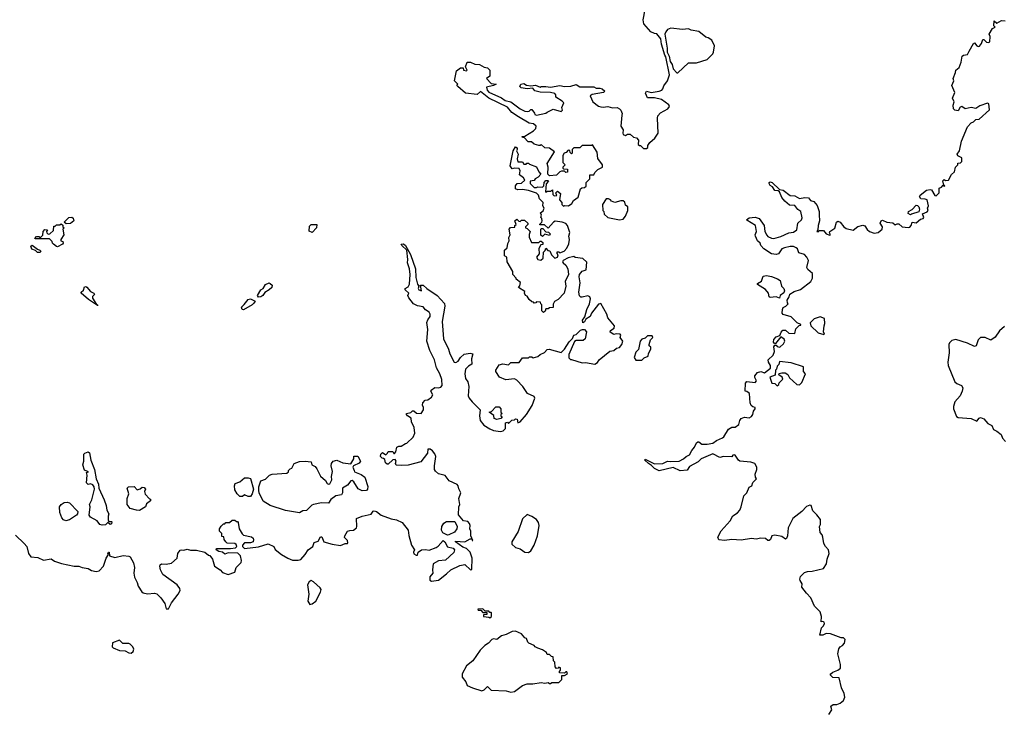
# Model space of a CAD drawing. Extents: x 2106670 to 2323771, y 35271 to 224896.
# Tile 327 of 419: x 2250730 to 2259159, y 164532 to 170459. Entities that reach past the tile are written whole.
import ezdxf

# ---------------------------------------------------------------- set-up
doc = ezdxf.new("R2010")
doc.units = 0

msp = doc.modelspace()

# ---------------------------------------------------------------- linework, layer by layer
at = {"layer": '0CON20XD'}
for points in [[(2255428.1, 168275), (2255400, 168215), (2255406.7, 168175), (2255390, 168115), (2255338.3, 168061.7), (2255307, 168043), (2255298.3, 168021.7), (2255298.3, 167991.7), (2255265, 167990), (2255255, 167980), (2255235, 167980), (2255228.3, 167961.7), (2255215, 167950), (2255200, 167965), (2255200, 168015), (2255190, 168025), (2255188.3, 168038.3), (2255155, 168040), (2255148.3, 168031.7), (2255135, 168030), (2255128.3, 168038.3), (2255115, 168040), (2255090.7, 168060.7), (2255075, 168090), (2255060, 168095), (2255052.5, 168115), (2255055, 168130), (2255000, 168165), (2255011.7, 168178.3), (2255017, 168207), (2254980, 168235), (2254980, 168245), (2254952.5, 168275), (2254951.7, 168301.7), (2254902.5, 168385), (2254900, 168425), (2254880, 168435), (2254880, 168485), (2254902.5, 168505), (2254908.3, 168541.7), (2254920, 168565), (2254918.3, 168591.7), (2254927.5, 168615), (2254920, 168665), (2254932.5, 168677.5), (2254968.3, 168681.7), (2254970, 168695), (2254980, 168705), (2254970, 168735), (2254985, 168750), (2255003, 168733), (2255015, 168730), (2255025, 168740), (2255051.7, 168741.7), (2255080, 168715), (2255080, 168705), (2255060, 168685), (2255060, 168675), (2255075, 168670), (2255100, 168645), (2255091.2, 168618.8), (2255092, 168595), (2255110.7, 168550.7), (2255175, 168550), (2255185, 168560), (2255195, 168560), (2255208.3, 168548.3), (2255208.3, 168531.7), (2255191.7, 168528.3), (2255173, 168497), (2255177, 168453), (2255153.3, 168425), (2255165, 168402.5), (2255191.7, 168398.3), (2255210, 168415), (2255213, 168467), (2255228.3, 168481.7), (2255235, 168500), (2255251.7, 168481.7), (2255268.3, 168478.3), (2255282.5, 168445), (2255312.5, 168415), (2255335, 168422.5), (2255340, 168445), (2255330, 168455), (2255331.7, 168468.3), (2255345, 168470), (2255355, 168460), (2255390, 168475), (2255415, 168500), (2255430.7, 168539.3), (2255436.2, 168575), (2255431.2, 168605), (2255440, 168635), (2255420, 168695), (2255405, 168712.5), (2255375, 168723.3), (2255315, 168732.5), (2255300, 168725), (2255255, 168672.5), (2255221.7, 168701.7), (2255185, 168700), (2255180, 168705), (2255200, 168725), (2255202.5, 168735), (2255200, 168755), (2255190, 168765), (2255197.5, 168785), (2255187.5, 168805), (2255210, 168820), (2255220, 168845), (2255207.5, 168865), (2255211.7, 168891.7), (2255180, 168925), (2255172.5, 168955), (2255153.6, 168973.6), (2255086.4, 168996.4), (2255035, 169003.3), (2254995, 169000), (2254975, 169010), (2254973.3, 169035), (2254990, 169055), (2255025, 169057.5), (2255053.3, 169085), (2255043.3, 169105), (2255010, 169130), (2255013.6, 169163.6), (2255005, 169182.5), (2254965, 169187.5), (2254945, 169180), (2254930, 169205), (2254953.6, 169333.6), (2254975, 169370), (2254990, 169360), (2254990, 169345), (2254982.5, 169335), (2254997.5, 169305), (2254990, 169265), (2254995, 169240), (2255035, 169240), (2255045, 169220), (2255065, 169220), (2255071.7, 169228.3), (2255085, 169230), (2255095, 169220), (2255155, 169197.5), (2255174.1, 169154.1), (2255190, 169135), (2255169.3, 169110.7), (2255143.6, 169096.4), (2255135, 169080), (2255100, 169075), (2255100, 169055), (2255135, 169020), (2255155, 169020), (2255165, 169027.5), (2255205, 169023.3), (2255217.5, 169035), (2255220, 169065), (2255235, 169080), (2255251.7, 169081.7), (2255257.5, 169075), (2255238.3, 169051.7), (2255230, 168985), (2255235, 168980), (2255245, 168990), (2255275, 168990), (2255290, 169000), (2255295, 168960), (2255305, 168950), (2255328.3, 168951.7), (2255320, 168975), (2255335, 168990), (2255358.3, 168968.3), (2255352.5, 168915), (2255371.7, 168891.7), (2255370, 168875), (2255385, 168860), (2255392.5, 168867.5), (2255427, 168863), (2255457.5, 168885), (2255471.2, 168908.8), (2255510.7, 168939.3), (2255531.7, 169008.3), (2255541.7, 169018.3), (2255565, 169020), (2255578.3, 169031.7), (2255580, 169065), (2255610, 169095), (2255611.7, 169128.3), (2255645, 169130), (2255655, 169150), (2255680, 169175), (2255720, 169195), (2255720, 169215), (2255678.3, 169268.3), (2255673.6, 169323.6), (2255635, 169387.5), (2255625, 169380), (2255545, 169380), (2255525, 169360), (2255475, 169360), (2255460, 169345), (2255460, 169315), (2255455, 169310), (2255441.7, 169321.7), (2255438.3, 169338.3), (2255425, 169340), (2255408.3, 169321.7), (2255390, 169315), (2255380, 169295), (2255380, 169235), (2255400, 169215), (2255380, 169195), (2255380, 169185), (2255385, 169180), (2255418.3, 169178.3), (2255418.3, 169151.7), (2255405, 169150), (2255395, 169160), (2255368.3, 169161.7), (2255353.6, 169156.4), (2255325, 169127.5), (2255265, 169120), (2255252.5, 169135), (2255253.9, 169193.9), (2255246.7, 169225), (2255307, 169327), (2255265, 169357.5), (2255225, 169360), (2255195, 169390), (2255185, 169380), (2255175, 169380), (2255135, 169392.5), (2255111.7, 169411.7), (2255083, 169413), (2255048.3, 169448.3), (2255035, 169450), (2255031.7, 169458.3), (2255055, 169460), (2255127.5, 169505), (2255147.5, 169525), (2255152.5, 169545), (2255127.5, 169565), (2255091.4, 169571.4), (2254999.2, 169625), (2254943.4, 169663.4), (2254905, 169708.5), (2254746.2, 169786.2), (2254675, 169842.5), (2254645, 169818), (2254545, 169828), (2254480, 169885), (2254472.5, 169895), (2254480, 169905), (2254452.5, 169935), (2254470.5, 170019.5), (2254505, 170047.5), (2254527, 170047), (2254530, 170025), (2254555, 170020), (2254560, 170025), (2254547.5, 170055), (2254560, 170095), (2254590, 170095), (2254627.7, 170077.7), (2254665, 170074), (2254705, 170052.5), (2254735, 170046.7), (2254755.7, 170025.7), (2254753.3, 169975), (2254727.5, 169955), (2254765, 169912.5), (2254810, 169905), (2254786.4, 169893.6), (2254725, 169880), (2254732.2, 169855), (2254745, 169837.8), (2254855, 169788.9), (2254885, 169765.4), (2254933.8, 169753.8), (2255014.3, 169695), (2255055, 169675.8), (2255077.3, 169672.7), (2255092.5, 169675), (2255105, 169690), (2255115, 169690), (2255138.3, 169658.3), (2255140, 169645), (2255155, 169641.2), (2255235, 169657.5), (2255245, 169667.5), (2255298.3, 169691.7), (2255365, 169673.3), (2255376.4, 169683.6), (2255372.5, 169705), (2255387.1, 169745), (2255375, 169761.2), (2255320, 169795), (2255320, 169815), (2255310, 169825), (2255275, 169835.8), (2255185, 169836.2), (2255139.3, 169849.3), (2255121.7, 169871.7), (2255075, 169866.7), (2255023.9, 169873.9), (2255012.5, 169885), (2255020, 169905), (2255045, 169911.2), (2255068.8, 169898.8), (2255105, 169892.5), (2255145, 169896.2), (2255185, 169880), (2255195, 169887.5), (2255235, 169887.5), (2255275, 169879.2), (2255355, 169894), (2255395, 169887.1), (2255447.7, 169887.7), (2255495, 169902.5), (2255525, 169884), (2255645, 169882.5), (2255665, 169872.5), (2255695, 169873.3), (2255717.5, 169865), (2255740, 169845), (2255727.5, 169835), (2255631.7, 169818.3), (2255613.3, 169805), (2255636.7, 169755), (2255685, 169716.7), (2255705, 169711.2), (2255725, 169708.8), (2255765, 169716.2), (2255805, 169703.8), (2255845.9, 169705.9), (2255865, 169696.2), (2255875, 169682.5), (2255886.7, 169655), (2255885, 169640), (2255877.5, 169545), (2255896.7, 169515), (2255892.5, 169485), (2255897.5, 169475), (2255915, 169467.5), (2255933, 169477), (2255955, 169477.5), (2255985, 169452.5), (2256010, 169445), (2256027.5, 169425), (2256025, 169390), (2256035, 169380), (2256045, 169380), (2256070, 169355), (2256096.4, 169353.6), (2256107, 169363), (2256108.3, 169381.7), (2256123.3, 169405), (2256167, 169443), (2256196.2, 169485), (2256190, 169615), (2256194.1, 169635.9), (2256215, 169660), (2256278.8, 169695), (2256294, 169715), (2256288.3, 169728.3), (2256225.4, 169775.4), (2256165, 169788.6), (2256105, 169790), (2256088.3, 169828.3), (2256095, 169847.5), (2256135, 169835.8), (2256204.4, 169845.6), (2256227.5, 169855), (2256236.7, 169865), (2256245, 169892.5), (2256276.7, 169935), (2256291.4, 169985), (2256261.7, 170141.7), (2256252.5, 170155), (2256225, 170247.5), (2256217.5, 170295), (2256185, 170338.8), (2256165, 170340), (2256134.2, 170354.2), (2256073.9, 170423.9), (2256067, 170457), (2256083.9, 170546.1)], [(2258620, 169025), (2258635, 169040), (2258645, 169030), (2258650, 169035), (2258640, 169040), (2258631.7, 169078.3), (2258645, 169090), (2258655, 169080), (2258680, 169085), (2258707, 169133), (2258732.5, 169155), (2258740, 169195), (2258760, 169215), (2258761.7, 169228.3), (2258785, 169232.5), (2258795.8, 169244.2), (2258796.2, 169275), (2258761.7, 169291.7), (2258756.7, 169305), (2258776.2, 169335), (2258793, 169417), (2258845, 169540), (2258874.2, 169575.8), (2258895, 169584), (2258915, 169602), (2258945, 169606.2), (2259033.3, 169685), (2259027, 169737), (2259015, 169742.5), (2258948.3, 169721.7), (2258915, 169698.8), (2258874, 169706), (2258825, 169696.2), (2258795, 169714), (2258781.4, 169708.6), (2258765, 169676.7), (2258735, 169682.5), (2258723.3, 169695), (2258722.2, 169725), (2258729.2, 169755), (2258716, 169785), (2258736.7, 169835), (2258710, 169895), (2258725.8, 169934.2), (2258720, 169955), (2258741.2, 170005), (2258743.8, 170025), (2258771.7, 170048.3), (2258789.4, 170095), (2258798.8, 170145), (2258810, 170155), (2258845, 170160), (2258858.3, 170188.3), (2258894, 170255), (2258905, 170261.2), (2258923.4, 170233.4), (2258935, 170228), (2258947, 170233), (2258963.3, 170255), (2258975, 170290), (2258985, 170287.5), (2259005.9, 170265.9), (2259025, 170264), (2259035, 170270), (2259037.5, 170315), (2259030, 170335), (2259057, 170383), (2259080, 170395), (2259070, 170405), (2259072.5, 170447.5), (2259095, 170430), (2259135, 170452.5), (2259165, 170447.5)], [(2256365, 170002.5), (2256455, 170088.8), (2256525, 170090), (2256615, 170117.5), (2256662.5, 170165), (2256669.3, 170180.7), (2256676.7, 170235), (2256655, 170282.5), (2256625, 170302.5), (2256605, 170307.5), (2256545, 170356.2), (2256477.7, 170367.7), (2256455, 170380), (2256405, 170374), (2256305, 170386.2), (2256275, 170373.3), (2256260, 170355), (2256254.2, 170335), (2256272.5, 170215), (2256271.4, 170181.4), (2256290, 170145), (2256299.5, 170099.5), (2256314.4, 170074.4), (2256325, 170036.7), (2256355, 170002.5), (2256365, 170002.5)], [(2257656.7, 164505), (2257683.3, 164545), (2257673.8, 164576.2), (2257695, 164591.2), (2257725, 164590), (2257755, 164603.3), (2257782.5, 164625), (2257792.5, 164655), (2257788.8, 164685), (2257763.8, 164735), (2257745, 164820), (2257691.7, 164821.7), (2257668.8, 164845), (2257672.5, 164855), (2257691.7, 164868.3), (2257732.5, 164885), (2257757.5, 164902.5), (2257756.2, 164935), (2257733.3, 165025), (2257741.7, 165068.3), (2257754, 165086), (2257775, 165097.5), (2257790, 165115), (2257797, 165147), (2257781.7, 165161.7), (2257763, 165163), (2257670, 165195), (2257635, 165200), (2257605, 165183.8), (2257580, 165185), (2257593, 165247), (2257612.5, 165265), (2257620, 165285), (2257617.5, 165295), (2257605, 165302.5), (2257590, 165300), (2257593.3, 165345), (2257583.3, 165385), (2257535, 165432.5), (2257504, 165505), (2257465, 165543.8), (2257426.7, 165595), (2257427.5, 165625), (2257412.7, 165652.7), (2257408.8, 165665), (2257415, 165687.5), (2257448.8, 165721.2), (2257475, 165731.2), (2257515, 165734), (2257612.5, 165755), (2257636.2, 165795), (2257642, 165835), (2257660, 165885), (2257653.3, 165915), (2257627.5, 165945), (2257615, 165970), (2257606.7, 166025), (2257600, 166045), (2257583.8, 166065), (2257577.5, 166115), (2257586.1, 166133.9), (2257586.2, 166175), (2257555, 166216.7), (2257519.3, 166249.3), (2257506.4, 166296.4), (2257495, 166300), (2257465, 166287.5), (2257425.9, 166244.1), (2257350, 166185), (2257308.8, 166105), (2257303.8, 166035), (2257295, 166012.5), (2257285, 166006.7), (2257255, 166030), (2257195, 166042.5), (2257170, 166035), (2257157.5, 166005), (2257145, 165997.5), (2257135, 165997.5), (2257115, 166012.5), (2257075, 166017.5), (2257035, 166007.5), (2256995, 166012.5), (2256905, 166000), (2256825, 166003.3), (2256765, 165997.5), (2256715, 166002.5), (2256707.5, 166025), (2256735, 166077.5), (2256813.3, 166165), (2256835, 166207.5), (2256875.8, 166234.2), (2256895, 166256.7), (2256907.5, 166285), (2256930.3, 166379.7), (2256956.2, 166405), (2256975, 166453.3), (2256996.7, 166465), (2257006.4, 166493.6), (2257037.5, 166525), (2257028.3, 166538.3), (2257026.7, 166565), (2257040, 166605), (2257040, 166625), (2257022.5, 166655), (2256988.3, 166668.3), (2256895, 166676), (2256883.2, 166683.2), (2256855, 166726.2), (2256845, 166730), (2256835, 166727.5), (2256825, 166712.5), (2256755, 166716.7), (2256725, 166706.7), (2256665, 166739.2), (2256564.2, 166695.8), (2256539.6, 166670.4), (2256465, 166630.5), (2256445, 166599.4), (2256385, 166593.1), (2256325, 166620.4), (2256203.3, 166593.3), (2256165, 166613.8), (2256139.4, 166639.4), (2256111.8, 166655), (2256081.4, 166685), (2256085, 166693.3), (2256165, 166652.1), (2256235.3, 166654.7), (2256275, 166676.7), (2256305, 166672.9), (2256375, 166676.5), (2256414, 166695), (2256435, 166715.6), (2256465, 166731.4), (2256483.3, 166766.7), (2256507.1, 166795), (2256525, 166833.8), (2256535, 166840.8), (2256545, 166840.8), (2256570.9, 166820.9), (2256615, 166820.6), (2256665, 166830.6), (2256695.9, 166854.1), (2256746.2, 166875), (2256759.2, 166885), (2256798.9, 166951.1), (2256825, 166966.9), (2256855, 166966.2), (2256885, 166990), (2256895.6, 167025), (2256907.5, 167042.5), (2256935, 167052), (2256975, 167047.5), (2256995, 167060), (2257006.7, 167075), (2257012.5, 167105), (2257026.7, 167123.3), (2257027.5, 167135), (2257005, 167140), (2256991.7, 167151.7), (2256982.5, 167175), (2256977.5, 167255), (2256955, 167272.5), (2256940, 167275), (2256942.5, 167345), (2256955, 167357.5), (2257025, 167350), (2257037.5, 167365), (2257023.6, 167393.6), (2257023.9, 167406.1), (2257047.5, 167435), (2257075, 167443.3), (2257107, 167433), (2257157.3, 167472.7), (2257158.8, 167495), (2257140, 167525), (2257137.5, 167545), (2257181.2, 167585), (2257191.2, 167615), (2257186.7, 167655), (2257195, 167670), (2257205, 167670), (2257215, 167657.5), (2257237, 167653), (2257269.3, 167680.7), (2257280, 167705), (2257275, 167720), (2257245, 167740), (2257200, 167685), (2257195, 167680), (2257183.8, 167695), (2257185, 167717.5), (2257205, 167740), (2257238.3, 167751.7), (2257248.3, 167781.7), (2257261.7, 167798.3), (2257285, 167797.5), (2257315, 167772.5), (2257365, 167770), (2257375, 167810), (2257401.7, 167838.3), (2257418.3, 167841.7), (2257418.3, 167848.3), (2257385, 167860), (2257335, 167911.2), (2257265, 167932.5), (2257256.7, 167945), (2257258.8, 167975), (2257267, 167993), (2257290, 168005), (2257310, 168025), (2257303, 168033), (2257300, 168055), (2257317.5, 168085), (2257322.7, 168107.3), (2257360.6, 168129.4), (2257415, 168148), (2257503.3, 168215), (2257516.2, 168245), (2257516.7, 168285), (2257478.3, 168318.3), (2257468.8, 168335), (2257484, 168395), (2257468, 168425), (2257447.6, 168447.6), (2257400.3, 168460.3), (2257388.8, 168495), (2257377.5, 168505), (2257354, 168514), (2257325, 168514.4), (2257276.7, 168505), (2257255.6, 168494.4), (2257226.4, 168453.6), (2257205, 168446.7), (2257165, 168453.3), (2257101.4, 168495), (2257075.8, 168525), (2257068.8, 168545), (2257047.5, 168565), (2257028, 168605), (2257026.2, 168615), (2257038.6, 168645), (2257028, 168695), (2256955, 168740), (2256952.5, 168745), (2256975, 168761.4), (2257025, 168765.5), (2257059.2, 168755), (2257103.1, 168695), (2257108.5, 168645), (2257125, 168612), (2257135, 168600), (2257165.6, 168585.6), (2257185, 168584.5), (2257245, 168599.5), (2257315, 168632.2), (2257355, 168639.2), (2257382.3, 168657.7), (2257390, 168715), (2257422.5, 168745), (2257428.3, 168761.7), (2257417.5, 168815), (2257392.6, 168832.6), (2257365, 168866.2), (2257318.8, 168868.8), (2257279.1, 168905), (2257254.8, 168934.8), (2257233.2, 168983.2), (2257221.7, 168991.7), (2257195, 168994.5), (2257175.6, 169025.6), (2257155, 169038.6), (2257145.6, 169055), (2257146, 169065), (2257155, 169070), (2257170.8, 169065), (2257233.3, 169003.3), (2257265, 168998.8), (2257325, 168951.9), (2257365, 168950), (2257405, 168925.5), (2257450, 168935), (2257483.2, 168933.2), (2257498.5, 168908.5), (2257529.8, 168899.8), (2257557.2, 168867.2), (2257574.6, 168815), (2257573.9, 168786.1), (2257577.5, 168735), (2257565.8, 168695), (2257563.3, 168656.7), (2257553, 168643), (2257565, 168640), (2257576.7, 168653.3), (2257611.2, 168651.2), (2257633.8, 168625), (2257665, 168613.3), (2257670, 168615), (2257663.3, 168633.3), (2257666.7, 168645), (2257708.3, 168671.7), (2257723.3, 168725), (2257735, 168733.3), (2257755, 168723.8), (2257784.5, 168684.5), (2257805, 168669.2), (2257866.1, 168653.9), (2257905, 168687.5), (2257948.3, 168698.3), (2257965, 168693.3), (2257985, 168660), (2258004.2, 168644.2), (2258045, 168630), (2258080, 168635), (2258112.5, 168665), (2258117.5, 168685), (2258097.5, 168715), (2258103.9, 168736.1), (2258115, 168740), (2258153, 168723), (2258205, 168717.5), (2258225, 168700), (2258240.7, 168709.3), (2258255, 168708.8), (2258285, 168682.5), (2258335, 168677.5), (2258348.8, 168681.2), (2258362.5, 168695), (2258370, 168725), (2258405, 168717.5), (2258442, 168748), (2258463.9, 168756.1), (2258470, 168765), (2258460, 168795), (2258498.3, 168811.7), (2258507.5, 168825), (2258502.5, 168845), (2258510, 168865), (2258497.5, 168915), (2258481.7, 168921.7), (2258445, 168922.5), (2258433.3, 168945), (2258437.5, 168955), (2258493, 168997), (2258525, 169002.5), (2258535, 169000), (2258565, 168952.5), (2258575, 168950), (2258602.5, 168975), (2258600, 169015), (2258620, 169025)], [(2255865, 168742.5), (2255895, 168750), (2255916.1, 168773.9), (2255936.7, 168825), (2255937.5, 168855), (2255915, 168870), (2255910, 168895), (2255897, 168907), (2255875, 168907.5), (2255825, 168892.5), (2255795, 168902.5), (2255786.4, 168916.4), (2255770, 168925), (2255750, 168925), (2255720, 168875), (2255722.5, 168825), (2255730, 168815), (2255733, 168793), (2255765, 168763.3), (2255865, 168742.5)], [(2258355, 168787.5), (2258337, 168797), (2258337.5, 168815), (2258368.8, 168831.2), (2258405, 168870), (2258416.1, 168866.1), (2258426.7, 168855), (2258432.5, 168835), (2258428.3, 168811.7), (2258365, 168792.5), (2258355, 168787.5)], [(2251128.3, 168708.3), (2251110, 168725), (2251150, 168765), (2251175, 168767.5), (2251187, 168757), (2251192.5, 168735), (2251165, 168712.5), (2251128.3, 168708.3)], [(2251055, 168512.5), (2251043.8, 168513.8), (2251020, 168535), (2251010, 168545), (2251008.3, 168558.3), (2250985, 168580), (2250865, 168580), (2250860, 168585), (2250875, 168600), (2250895, 168600), (2250908.3, 168591.7), (2250927, 168613), (2250930, 168645), (2250945, 168660), (2250968.3, 168658.3), (2250960, 168645), (2250961.7, 168631.7), (2250975, 168620), (2250987, 168623), (2251018.3, 168651.7), (2251021.7, 168688.3), (2251035, 168690), (2251045, 168700), (2251075, 168700), (2251085, 168710), (2251098.3, 168698.3), (2251100, 168685), (2251110, 168675), (2251100, 168665), (2251106.7, 168615), (2251082.5, 168575), (2251082.5, 168565), (2251098.3, 168558.3), (2251102.5, 168545), (2251096.1, 168533.9), (2251055, 168512.5)], [(2253235, 168634), (2253207.7, 168647.7), (2253210.2, 168689.8), (2253225, 168702.5), (2253273.6, 168703.6), (2253270.6, 168675), (2253235, 168634)], [(2255205, 168600), (2255192.5, 168612.5), (2255190, 168665), (2255195, 168670), (2255208.3, 168668.3), (2255235, 168640), (2255257, 168637), (2255270, 168625), (2255265, 168610), (2255225, 168620), (2255205, 168600)], [(2250905, 168462.9), (2250883.8, 168463.8), (2250865, 168480), (2250833.7, 168493.7), (2250825, 168517.5), (2250836.2, 168526.2), (2250882.7, 168492.7), (2250903.3, 168485), (2250912, 168475), (2250905, 168462.9)], [(2252103, 165567), (2252100, 165585), (2252077.5, 165615), (2251955.4, 165705.4), (2251935.8, 165745), (2251930, 165775), (2251932, 165788), (2251943.6, 165796.4), (2251985, 165793.3), (2252028.3, 165801.7), (2252077.5, 165845), (2252083.3, 165885), (2252105, 165912.5), (2252115, 165916.7), (2252135, 165912.5), (2252165, 165922.5), (2252193.6, 165913.6), (2252245, 165913.3), (2252315, 165897.5), (2252345, 165870), (2252356.4, 165866.4), (2252380, 165835), (2252397.5, 165775), (2252446.1, 165746.1), (2252465, 165723.3), (2252513.6, 165703.6), (2252572.5, 165725), (2252583.9, 165766.1), (2252625, 165807.5), (2252630, 165825), (2252620, 165865), (2252597.3, 165887.3), (2252515, 165890), (2252485, 165880), (2252465, 165896.7), (2252435, 165902.5), (2252412.5, 165915), (2252413.6, 165926.4), (2252535, 165926.2), (2252576.4, 165933.6), (2252590, 165945), (2252583, 165963), (2252571.7, 165971.7), (2252505, 165972.5), (2252493.6, 165983.6), (2252480, 166005), (2252478.3, 166028.3), (2252461.7, 166031.7), (2252460, 166055), (2252440, 166075), (2252440, 166095), (2252455, 166120), (2252475, 166140), (2252485, 166140), (2252495, 166150), (2252525, 166150), (2252548.3, 166171.7), (2252571.7, 166171.7), (2252585, 166160), (2252595, 166160), (2252601.7, 166151.7), (2252607.5, 166095), (2252633.6, 166053.6), (2252645, 166042.5), (2252715, 166026.7), (2252727.5, 166015), (2252732.5, 166005), (2252727.5, 165985), (2252705, 165977.5), (2252653.6, 165976.4), (2252637.5, 165955), (2252637.5, 165945), (2252655, 165928.8), (2252775, 165940.6), (2252858.3, 165968.3), (2252906, 165946), (2252918.3, 165918.3), (2252971.2, 165875), (2253024.3, 165844.3), (2253065, 165826.2), (2253115, 165826.7), (2253136, 165834), (2253175, 165877.5), (2253198.8, 165915), (2253238.8, 165945), (2253252.3, 165977.7), (2253285, 165990), (2253305, 166026.7), (2253317.3, 166027.3), (2253335, 165983.3), (2253405, 165963.8), (2253475, 165952.5), (2253515, 165970), (2253535, 165970), (2253540, 165975), (2253537.5, 165995), (2253511.7, 166021.7), (2253512.5, 166035), (2253537.5, 166075), (2253557, 166083), (2253586.4, 166083.6), (2253612.5, 166105), (2253617.5, 166115), (2253612.5, 166185), (2253662.5, 166205), (2253738.2, 166221.8), (2253755, 166247.5), (2253765, 166251.2), (2253785, 166244), (2253824.5, 166214.5), (2253910.9, 166180.9), (2253955, 166174.2), (2254005, 166151.2), (2254056, 166085), (2254061.2, 166038.8), (2254083.3, 165955), (2254110, 165915), (2254100, 165895), (2254103, 165883), (2254125, 165870), (2254135, 165870), (2254140, 165895), (2254170, 165915), (2254205, 165918.8), (2254235, 165913.3), (2254294.2, 165935.8), (2254312, 165948), (2254355, 165997.5), (2254370, 165985), (2254392.3, 165942.3), (2254441.2, 165931.2), (2254453.3, 165915), (2254447.7, 165892.3), (2254375, 165827.5), (2254315, 165822.5), (2254270, 165795), (2254262.5, 165745), (2254267.5, 165715), (2254240, 165685), (2254240, 165655), (2254255, 165647.5), (2254315, 165657.5), (2254385, 165710), (2254420, 165745), (2254498.3, 165781.7), (2254541.7, 165791.7), (2254590, 165745), (2254601.7, 165748.3), (2254602.5, 165845), (2254585, 165896.7), (2254555, 165926.2), (2254525, 165938.8), (2254460, 165985), (2254460, 165990), (2254540, 165985), (2254585, 166010), (2254600, 166010), (2254602.5, 165995), (2254610, 165995), (2254592.5, 166035), (2254593.3, 166075), (2254583.3, 166095), (2254587.5, 166125), (2254581.7, 166141.7), (2254565, 166157.5), (2254530, 166165), (2254487.5, 166215), (2254490, 166285), (2254497.5, 166305), (2254488.8, 166355), (2254506.2, 166405), (2254488.3, 166438.3), (2254483.3, 166465), (2254475.9, 166475.9), (2254407.7, 166507.7), (2254373.6, 166553.6), (2254315, 166566.7), (2254288.8, 166588.8), (2254281.2, 166605), (2254280, 166635), (2254293.3, 166715), (2254285, 166737.5), (2254263.3, 166765), (2254245, 166778.8), (2254225, 166780), (2254220, 166745), (2254165, 166668.8), (2254055, 166642.9), (2253995, 166638), (2253953, 166643), (2253947.5, 166655), (2253952.5, 166675), (2253945, 166690), (2253925, 166687.5), (2253885, 166650), (2253875, 166650), (2253861.2, 166661.2), (2253855, 166690), (2253845, 166700), (2253831.7, 166701.7), (2253820, 166715), (2253822.5, 166735), (2253835, 166750), (2253865, 166730), (2253880, 166745), (2253885, 166760), (2253925, 166760), (2253931.7, 166741.7), (2253938.3, 166741.7), (2253950, 166755), (2253957.5, 166795), (2253975, 166803.3), (2253996.4, 166803.6), (2254031.7, 166828.3), (2254045, 166830), (2254099.3, 166880.7), (2254112.5, 166915), (2254107.5, 166965), (2254083, 167013), (2254080, 167045), (2254050, 167065), (2254040, 167075), (2254040, 167085), (2254077, 167093), (2254093, 167107), (2254105, 167107.5), (2254128.3, 167088.3), (2254166.1, 167083.9), (2254186.7, 167115), (2254186.7, 167135), (2254177.5, 167155), (2254180, 167175), (2254201.7, 167198.3), (2254225, 167202.5), (2254256.7, 167225), (2254266.7, 167245), (2254250, 167275), (2254252.5, 167285), (2254283, 167307), (2254315, 167303.3), (2254335, 167310), (2254346.7, 167325), (2254342.5, 167375), (2254326.7, 167425), (2254298.8, 167475), (2254280, 167545), (2254241.2, 167625), (2254216.7, 167705), (2254224, 167805), (2254216, 167865), (2254223, 167887), (2254243.8, 167915), (2254245, 167936.2), (2254235, 167952), (2254203.3, 167973.3), (2254185, 167998), (2254136.1, 168006.1), (2254102.5, 168025), (2254060, 168075), (2254052.5, 168095), (2254060, 168115), (2254030, 168145), (2254030, 168155), (2254055, 168170), (2254067, 168193), (2254072.1, 168275), (2254066.5, 168325), (2254049.6, 168375), (2254051.8, 168405), (2254042.9, 168482.9), (2254000, 168525), (2253996.7, 168535), (2254015, 168537.1), (2254031.9, 168525), (2254075, 168445.8), (2254118.7, 168325), (2254120.9, 168250.9), (2254135, 168193.8), (2254147.5, 168175), (2254140, 168155), (2254146.7, 168145), (2254170, 168135), (2254162.5, 168185), (2254185, 168183.3), (2254214.2, 168154.2), (2254303.8, 168095), (2254365.9, 168025.9), (2254368.8, 168005), (2254346.1, 167873.9), (2254359.4, 167725), (2254400.8, 167635), (2254412, 167595), (2254450, 167525), (2254465, 167521.2), (2254485, 167533.3), (2254502.5, 167565), (2254535, 167593.3), (2254585, 167600), (2254610, 167595), (2254597, 167553), (2254601.7, 167508.3), (2254570.7, 167489.3), (2254547.5, 167465), (2254541.2, 167425), (2254547.5, 167385), (2254565.9, 167355.9), (2254575.9, 167315.9), (2254570, 167235), (2254577.5, 167215), (2254602.5, 167185), (2254672.5, 167115), (2254667.5, 167065), (2254672.5, 167025), (2254702.5, 166985), (2254755, 166953.8), (2254785, 166940), (2254845, 166930), (2254870, 166935), (2254890, 166955), (2254890, 167005), (2254905, 167010), (2254915, 167000), (2254941.7, 167028.3), (2254965, 167030), (2254975, 167040), (2254990, 167035), (2254993.3, 167003.3), (2255015, 167013.8), (2255069.5, 167075), (2255117, 167153), (2255140.8, 167215), (2255135, 167230), (2255077, 167257), (2255036.7, 167315), (2254985, 167370), (2254965, 167380), (2254891.7, 167371.7), (2254837.5, 167395), (2254807.5, 167445), (2254807.5, 167455), (2254835, 167500), (2254865, 167510), (2254915, 167502.5), (2254935, 167520), (2255005, 167520), (2255035, 167560), (2255085, 167560), (2255095, 167570), (2255115, 167570), (2255125, 167562.5), (2255165, 167572.5), (2255185, 167590), (2255223, 167607), (2255245, 167632.5), (2255263.6, 167636.4), (2255365, 167606.2), (2255394, 167635), (2255435, 167698.8), (2255463.8, 167726.2), (2255473.3, 167755), (2255495, 167760), (2255531.7, 167798.3), (2255547, 167803), (2255565, 167803.8), (2255581.4, 167785), (2255570, 167725), (2255555, 167709.4), (2255495, 167711.2), (2255478.8, 167701.2), (2255431.4, 167588.6), (2255432, 167562), (2255445, 167547.5), (2255453, 167547), (2255545, 167517.5), (2255575, 167522.5), (2255655, 167507.5), (2255675, 167520), (2255690, 167545), (2255781.7, 167618.3), (2255817, 167623), (2255840, 167645), (2255865, 167650), (2255883.6, 167676.4), (2255893.3, 167705), (2255870, 167735), (2255877.5, 167755), (2255870, 167765), (2255835, 167767.5), (2255815, 167760), (2255785, 167780), (2255787.5, 167795), (2255820, 167815), (2255821.2, 167835), (2255763.9, 167903.9), (2255757.5, 167935), (2255705, 168027.5), (2255685, 168022.5), (2255624, 167945), (2255613.3, 167915), (2255576.7, 167893.3), (2255565, 167870), (2255550, 167860), (2255548.8, 167885), (2255568.3, 167911.7), (2255584.2, 167975.8), (2255609.2, 168025), (2255616.2, 168066.2), (2255610, 168085), (2255595, 168092.5), (2255545, 168080), (2255535, 168080), (2255521.7, 168091.7), (2255517.5, 168125), (2255526.7, 168205), (2255518.8, 168255), (2255523.3, 168275), (2255545, 168302.5), (2255580, 168315), (2255585, 168380), (2255551.7, 168411.7), (2255485, 168420), (2255475, 168430), (2255425, 168417.5), (2255383.9, 168396.1), (2255377.5, 168385), (2255382.5, 168375), (2255406.1, 168356.1), (2255422.6, 168322.6), (2255428.1, 168275)], [(2257235, 168072.5), (2257205, 168083.3), (2257155, 168077.5), (2257146, 168085), (2257140, 168115), (2257115, 168146.2), (2257045, 168190), (2257045, 168197.5), (2257080.5, 168219.5), (2257095, 168262), (2257122.7, 168267.3), (2257165, 168257.5), (2257218.7, 168238.7), (2257239.2, 168225), (2257252.5, 168175), (2257272, 168155), (2257278, 168135), (2257272, 168118), (2257240, 168095), (2257235, 168072.5)], [(2251400, 168010), (2251395, 168010), (2251320, 168060), (2251257.5, 168115), (2251256.2, 168125), (2251275, 168140), (2251285, 168168.8), (2251295, 168171.4), (2251305, 168165.7), (2251335, 168130), (2251366, 168115), (2251370.8, 168105), (2251354.6, 168085.4), (2251353.6, 168073.6), (2251387, 168017), (2251397.5, 168015), (2251400, 168010)], [(2252775, 168080), (2252766.7, 168095), (2252795, 168143.3), (2252814.4, 168155.6), (2252835, 168189.4), (2252865, 168203.8), (2252875, 168198.8), (2252890, 168185), (2252887.1, 168165), (2252866.1, 168143.9), (2252828.3, 168121.7), (2252812, 168095), (2252795, 168084.4), (2252775, 168080)], [(2252645, 167973.8), (2252633.8, 167975), (2252627.5, 167995), (2252652.7, 168017.3), (2252685, 168062.5), (2252705, 168067.5), (2252745, 168047.5), (2252735, 168028.8), (2252718.8, 168015), (2252645, 167973.8)], [(2257615, 167760), (2257620, 167765), (2257612.5, 167785), (2257615.9, 167834.1), (2257623.6, 167856.4), (2257618.3, 167898.3), (2257582.5, 167912.5), (2257532.5, 167895), (2257498.3, 167861.7), (2257503.3, 167835), (2257564.2, 167774.2), (2257615, 167760)], [(2259161.2, 167828.8), (2259118.8, 167791.2), (2259082, 167738), (2259045, 167712.2), (2258995, 167734.4), (2258955, 167735.7), (2258933.8, 167716.2), (2258916.7, 167665), (2258905, 167657.1), (2258845, 167686.7), (2258745, 167717.5), (2258708.8, 167711.2), (2258688.8, 167691.2), (2258684, 167675), (2258687.3, 167602.7), (2258674.3, 167525), (2258678.1, 167495), (2258735.9, 167355.9), (2258752.3, 167342.3), (2258792.5, 167325), (2258803.8, 167305), (2258798.8, 167275), (2258781.2, 167235), (2258736.7, 167185), (2258723.8, 167145), (2258723.8, 167125), (2258749.3, 167059.3), (2258765, 167050), (2258875, 167041.2), (2258925, 167020), (2258942.5, 167045), (2258955, 167050), (2258985, 167038), (2259018.6, 166998.6), (2259052.7, 166982.7), (2259065.9, 166945.9), (2259095, 166934), (2259133.3, 166905), (2259143.9, 166873.9), (2259170, 166845)], [(2256005, 167540), (2256055, 167542.5), (2256075, 167560), (2256110, 167575), (2256113, 167597), (2256132.5, 167635), (2256131.7, 167651.7), (2256120, 167665), (2256120, 167675), (2256130, 167715), (2256150, 167735), (2256145, 167750), (2256105, 167750), (2256085, 167730), (2256055, 167722.5), (2256042.5, 167705), (2256027, 167633), (2256005, 167610), (2255990, 167565), (2256005, 167540)], [(2257215, 167320), (2257228.3, 167331.7), (2257231.7, 167348.3), (2257261.7, 167378.3), (2257257.5, 167395), (2257230, 167415), (2257231.7, 167428.3), (2257255, 167432.5), (2257281.7, 167431.7), (2257305, 167417.5), (2257320.7, 167390.7), (2257381.7, 167331.7), (2257405, 167330), (2257425, 167350), (2257457.5, 167425), (2257440, 167445), (2257440, 167485), (2257335, 167517.5), (2257235, 167530), (2257230, 167505), (2257215, 167490), (2257210, 167465), (2257200, 167455), (2257198.3, 167411.7), (2257152.5, 167395), (2257170, 167345), (2257195, 167340), (2257215, 167320)], [(2254815, 167032.5), (2254791.7, 167041.7), (2254788.3, 167068.3), (2254750, 167095), (2254768.3, 167101.7), (2254805, 167140), (2254835, 167140), (2254850, 167125), (2254850, 167095), (2254860, 167085), (2254850, 167075), (2254850, 167065), (2254860, 167055), (2254848.3, 167041.7), (2254815, 167032.5)], [(2251435, 166128), (2251415, 166133.8), (2251393.9, 166163.9), (2251335, 166196.7), (2251324.3, 166214.3), (2251332, 166285), (2251328.8, 166305), (2251348.8, 166345), (2251371.2, 166435), (2251368, 166455), (2251355, 166473.8), (2251335, 166482.5), (2251315, 166476.7), (2251300.6, 166490.6), (2251306.7, 166555), (2251302.5, 166577.5), (2251320, 166585), (2251285, 166597.5), (2251271.2, 166645), (2251278.8, 166675), (2251278.8, 166735), (2251287.5, 166745), (2251315, 166756.7), (2251327.1, 166747.1), (2251338.6, 166685), (2251371.2, 166605), (2251383.8, 166525), (2251405, 166480), (2251406.2, 166445), (2251453.3, 166345), (2251471.2, 166295), (2251476.2, 166255), (2251493.3, 166225), (2251486.4, 166203.6), (2251488.3, 166168.3), (2251498.3, 166158.3), (2251515, 166160), (2251520, 166155), (2251515, 166137.5), (2251505, 166133.8), (2251485, 166150), (2251465, 166130), (2251435, 166128)], [(2253125, 166234), (2253005.8, 166254.2), (2252875, 166296.2), (2252814.2, 166334.2), (2252780, 166405), (2252777.1, 166425), (2252778, 166455), (2252795, 166507.5), (2252835, 166522), (2252867.5, 166555), (2252890, 166565), (2253018.3, 166571.7), (2253030, 166585), (2253030, 166595), (2253045, 166610), (2253060, 166615), (2253080, 166655), (2253125, 166673.3), (2253175, 166676.7), (2253225, 166670), (2253230, 166645), (2253259.3, 166629.3), (2253275, 166610), (2253305, 166547.5), (2253349.3, 166509.3), (2253362.5, 166485), (2253375, 166477.5), (2253385, 166482.5), (2253403.3, 166515), (2253400, 166545), (2253407.5, 166587.5), (2253396.2, 166635), (2253400, 166655), (2253414.3, 166675.7), (2253445, 166683.8), (2253495, 166661.2), (2253565, 166652.5), (2253590, 166695), (2253591.7, 166718.3), (2253625, 166720), (2253647.5, 166675), (2253635, 166657.5), (2253587.5, 166635), (2253583.3, 166625), (2253592, 166595), (2253596.7, 166585), (2253652, 166562), (2253685, 166537.5), (2253709.3, 166459.3), (2253707.5, 166435), (2253697.5, 166425), (2253661.2, 166421.2), (2253628.8, 166438.8), (2253589.7, 166499.7), (2253575, 166508.8), (2253565, 166506.2), (2253535, 166471.2), (2253494.2, 166445.8), (2253493.3, 166405), (2253485, 166386.7), (2253435, 166377.5), (2253395, 166346.7), (2253375, 166316.2), (2253315, 166319.4), (2253245.8, 166304.2), (2253232, 166298), (2253185.7, 166254.3), (2253155, 166250), (2253125, 166234)], [(2252615, 166372), (2252591.4, 166395), (2252571.2, 166431.2), (2252568.8, 166465), (2252575, 166483.3), (2252615, 166500), (2252655, 166534.2), (2252685, 166534), (2252705, 166526.7), (2252732.5, 166435), (2252721.2, 166395), (2252705, 166373.8), (2252685, 166373.8), (2252655, 166386.7), (2252636.2, 166373.8), (2252615, 166372)], [(2251755, 166254.2), (2251730, 166255), (2251675, 166270), (2251648.8, 166305), (2251649.2, 166355), (2251662.9, 166395), (2251651.2, 166445), (2251662.5, 166455), (2251708.8, 166458.8), (2251735, 166430), (2251761.7, 166438.3), (2251778.3, 166451.7), (2251795, 166450), (2251806.7, 166435), (2251797.5, 166415), (2251803.9, 166393.9), (2251841.7, 166351.7), (2251850, 166350), (2251850, 166335), (2251815, 166310), (2251806.4, 166283.6), (2251755, 166254.2)], [(2251125, 166166), (2251105, 166173.8), (2251091.1, 166191.1), (2251074, 166235), (2251072, 166285), (2251084.3, 166305.7), (2251109.5, 166320.5), (2251135, 166323.8), (2251155, 166317.5), (2251226.7, 166245), (2251226.2, 166225), (2251217.7, 166212.3), (2251155, 166172.5), (2251125, 166166)], [(2254393, 166043), (2254351.4, 166061.4), (2254340, 166085), (2254344.5, 166115.5), (2254361.2, 166145), (2254385, 166160), (2254455, 166157.5), (2254473.8, 166115), (2254473.3, 166095), (2254452.3, 166067.7), (2254405, 166043.3), (2254393, 166043)], [(2255085, 165893.3), (2255105, 165907.5), (2255135, 165957.5), (2255162.5, 166035), (2255178, 166125), (2255171.7, 166151.7), (2255155, 166176.7), (2255115, 166202.5), (2255075, 166217.5), (2255035, 166182.5), (2254995.9, 166074.1), (2254943.3, 165985), (2254943.3, 165965), (2254975, 165936.7), (2255015, 165923.8), (2255055, 165896.7), (2255085, 165893.3)], [(2250695, 166041.2), (2250768.3, 165971.7), (2250792, 165945), (2250804.2, 165884.2), (2250825, 165857.5), (2250885, 165850), (2250935, 165828.8), (2250999.3, 165839.3), (2251028.3, 165818.3), (2251088.3, 165798.3), (2251195, 165776.7), (2251235, 165776.2), (2251265, 165764), (2251315, 165756.2), (2251345, 165740), (2251385, 165730), (2251410, 165735), (2251448.8, 165775), (2251470, 165845), (2251490, 165875), (2251484.2, 165884.2), (2251490, 165895), (2251496, 165895), (2251500, 165865), (2251545, 165851.2), (2251615, 165868.6), (2251665, 165862.5), (2251675.4, 165855.4), (2251705.3, 165805.3), (2251712.9, 165765), (2251705.8, 165715), (2251712.1, 165682.1), (2251736.2, 165635), (2251743.6, 165603.6), (2251775, 165557.5), (2251788.3, 165548.3), (2251825, 165540), (2251885, 165544.2), (2251905, 165538), (2251938.8, 165505), (2251972.5, 165455), (2251985, 165410), (2252005, 165410), (2252029.3, 165460.7), (2252086.7, 165535), (2252103, 165567)], [(2253215, 165447.5), (2253235, 165452.5), (2253265, 165477.5), (2253305, 165552.5), (2253310, 165575), (2253301.7, 165591.7), (2253245, 165643.3), (2253225, 165652.5), (2253208.3, 165641.7), (2253194.2, 165615), (2253204.2, 165535), (2253196.4, 165476.4), (2253215, 165447.5)], [(2254755, 165332.5), (2254770, 165345), (2254770, 165375), (2254765, 165380), (2254755, 165380), (2254745, 165390), (2254715, 165390), (2254695, 165410), (2254651.7, 165408.3), (2254655, 165400), (2254678.3, 165398.3), (2254695, 165380), (2254728.3, 165378.3), (2254728.3, 165361.7), (2254701.7, 165358.3), (2254700, 165345), (2254745, 165340), (2254755, 165332.5)], [(2254935, 164697.5), (2254965, 164703.3), (2255035, 164753.3), (2255075, 164766.7), (2255123, 164767), (2255195, 164780), (2255225, 164772.5), (2255255, 164780), (2255265, 164770), (2255275, 164770), (2255285, 164780), (2255345, 164780), (2255370, 164805), (2255371.7, 164838.3), (2255395, 164840), (2255420, 164855), (2255415, 164870), (2255405, 164870), (2255395, 164860), (2255351.7, 164861.7), (2255350, 164875), (2255360, 164885), (2255360, 164905), (2255345, 164910), (2255338.3, 164901.7), (2255325, 164900), (2255313, 164913), (2255310, 164955), (2255300, 164965), (2255298.3, 164998.3), (2255281.7, 165001.7), (2255265, 165020), (2255245, 165020), (2255240, 165035), (2255205, 165060), (2255165, 165072.5), (2255143.6, 165083.6), (2255135, 165097.5), (2255090, 165115), (2255080, 165125), (2255070, 165155), (2255055, 165162.5), (2255025, 165197.5), (2254975, 165220), (2254945, 165217.5), (2254895, 165190), (2254855, 165180), (2254815, 165147.5), (2254785, 165153.3), (2254771.2, 165148.8), (2254743.9, 165116.1), (2254713.2, 165096.8), (2254671.2, 165055), (2254610, 164965), (2254555, 164922.5), (2254517.5, 164855), (2254517.5, 164825), (2254550, 164785), (2254560, 164755), (2254605, 164732.5), (2254685, 164706.7), (2254705, 164716.7), (2254735, 164746.2), (2254765, 164713.3), (2254895, 164706.7), (2254935, 164697.5)], [(2251685, 165030), (2251700, 165045), (2251707.5, 165065), (2251697.5, 165085), (2251675, 165107.5), (2251665, 165112.5), (2251612.3, 165112.3), (2251585, 165142.5), (2251525, 165120), (2251522.5, 165085), (2251530, 165075), (2251583.6, 165053.6), (2251631.7, 165051.7), (2251665, 165032.5), (2251685, 165030)]]:
    msp.add_lwpolyline(points, dxfattribs=at)

doc.saveas('drawing.dxf')
